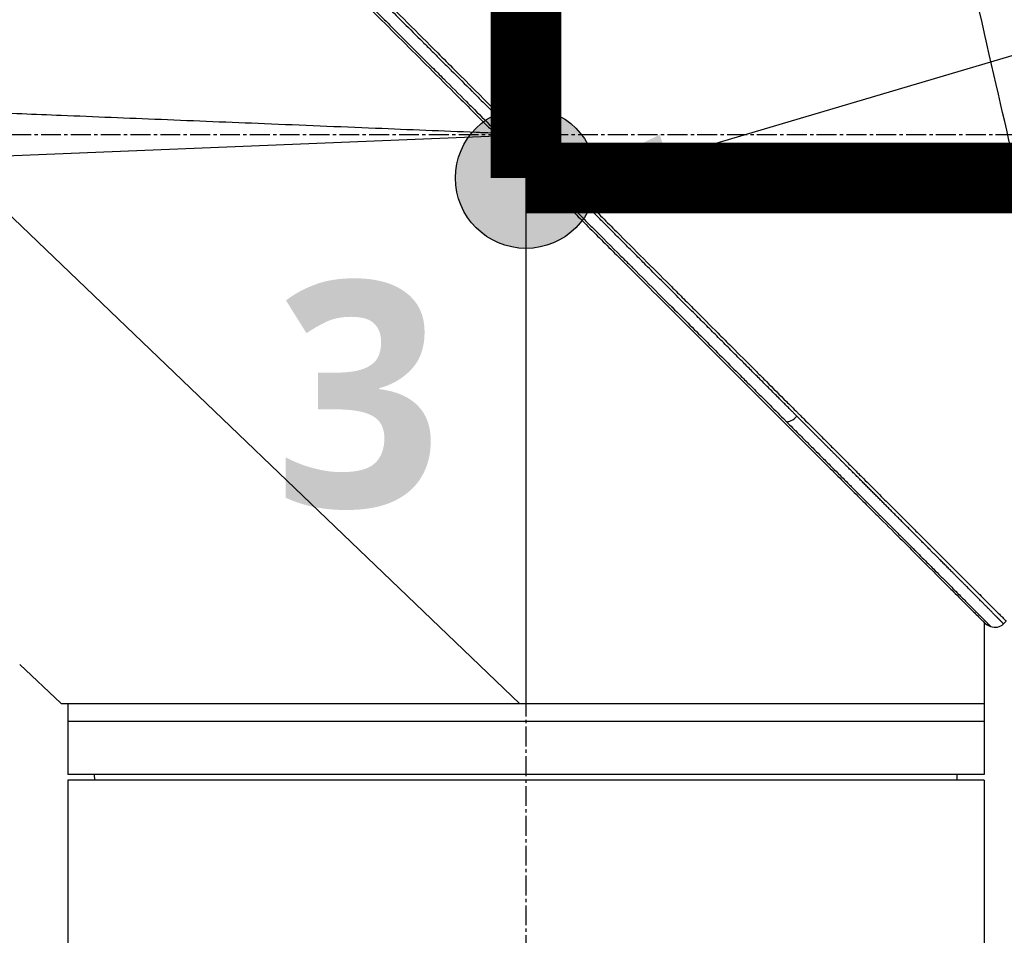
# Model space of a CAD drawing. Header units: millimetres. Extents: x 0 to 4378, y 0 to 2376.
# Tile 459 of 656: x 1569 to 1653, y 1690 to 1768. Entities that reach past the tile are written whole.
import ezdxf

# ---------------------------------------------------------------- set-up
doc = ezdxf.new("R2010")
doc.units = ezdxf.units.MM
doc.header["$LTSCALE"] = 0.2
doc.linetypes.add('CENTER2', pattern=[1.125, 0.75, -0.125, 0.125, -0.125])
for name, color, linetype in [('02_Center Line', 1, 'CENTER2'), ('07_Special Line2', 76, 'Continuous'), ('12_Before Rev.Num.', 5, 'Continuous')]:
    doc.layers.add(name, color=color, linetype=linetype)
doc.layers.add('14_Mark', color=7, linetype='Continuous', true_color=0xe03c31)
doc.styles.add('Rainbow-4.0 Style', font='malgunsl.ttf')
doc.styles.add('Rainbow-5.0 Style', font='malgunsl.ttf')
doc.dimstyles.new('Rainbow-4.0 Style', dxfattribs={"dimtxt": 3.5, "dimasz": 2.5, "dimexe": 1, "dimexo": 1, "dimgap": 1, "dimtad": 1, "dimdsep": 46, "dimtxsty": 'Rainbow-4.0 Style', "dimcen": 0, "dimclrd": 251, "dimclre": 251, "dimclrt": 7, "dimazin": 3, "dimtp": 0.1, "dimtm": 0.1, "dimtfac": 0.61, "dimtmove": 0, "dimatfit": 3, "dimfxl": 1, "dimlwd": -1, "dimlwe": -1, "dimarcsym": 1})
doc.dimstyles.new('Rainbow-5.0 Style', dxfattribs={"dimtxt": 4.5, "dimasz": 2.5, "dimexe": 1, "dimexo": 1, "dimgap": 1, "dimtad": 1, "dimdsep": 46, "dimtxsty": 'Rainbow-5.0 Style', "dimcen": 0, "dimclrd": 251, "dimclre": 251, "dimclrt": 7, "dimazin": 3, "dimtp": 0.1, "dimtm": 0.1, "dimtfac": 0.61, "dimtmove": 0, "dimatfit": 3, "dimfxl": 1, "dimlwd": -1, "dimlwe": -1, "dimarcsym": 1})

# ---------------------------------------------------------------- blocks, each defined once
blk = doc.blocks.new('*D123')
at = {"color": 251, "linetype": 'ByBlock', "transparency": 16777216}
for p, q in [((1667.341, 1758.415), (1778.892, 1758.415)), ((1773.892, 1248.515), (1773.892, 1745.915)), ((1585.456, 1236.015), (1778.892, 1236.015))]:
    blk.add_line(p, q, dxfattribs=at)
at = {"color": 251, "transparency": 16777216}
for points in [[(1771.809, 1745.915), (1775.976, 1745.915), (1773.892, 1758.415)], [(1771.809, 1248.515), (1775.976, 1248.515), (1773.892, 1236.015)]]:
    blk.add_solid(points, dxfattribs=at)
at = {"layer": 'Defpoints', "color": 0, "transparency": 16777216}
for p in [(1662.341, 1758.415), (1773.892, 1758.415), (1580.456, 1236.015)]:
    blk.add_point(p, dxfattribs=at)
at = {"color": 7, "transparency": 16777216, "insert": (1759.845, 1497.215), "char_height": 17.5, "attachment_point": 5, "rotation": 90, "style": 'Rainbow-4.0 Style'}
blk.add_mtext('522.4', dxfattribs=at)
blk = doc.blocks.new('*D124')
at = {"color": 251, "linetype": 'ByBlock', "transparency": 16777216}
for p, q in [((1483.192, 1869.115), (1834.854, 1869.115)), ((1829.854, 681.615), (1829.854, 1856.615)), ((1617.144, 669.115), (1834.854, 669.115))]:
    blk.add_line(p, q, dxfattribs=at)
at = {"color": 251, "transparency": 16777216}
for points in [[(1827.77, 1856.615), (1831.937, 1856.615), (1829.854, 1869.115)], [(1827.77, 681.615), (1831.937, 681.615), (1829.854, 669.115)]]:
    blk.add_solid(points, dxfattribs=at)
at = {"layer": 'Defpoints', "color": 0, "transparency": 16777216}
for p in [(1478.192, 1869.115), (1829.854, 1869.115), (1612.144, 669.115)]:
    blk.add_point(p, dxfattribs=at)
at = {"color": 7, "transparency": 16777216, "insert": (1815.753, 1269.115), "char_height": 17.5, "attachment_point": 5, "rotation": 90, "style": 'Rainbow-4.0 Style'}
blk.add_mtext('1200', dxfattribs=at)
blk = doc.blocks.new('*D125')
at = {"color": 251, "linetype": 'ByBlock', "transparency": 16777216}
for p, q in [((1556.641, 1869.115), (1778.892, 1869.115)), ((1773.892, 1770.915), (1773.892, 1856.615)), ((1667.341, 1758.415), (1778.892, 1758.415))]:
    blk.add_line(p, q, dxfattribs=at)
at = {"color": 251, "transparency": 16777216}
for points in [[(1771.809, 1856.615), (1775.976, 1856.615), (1773.892, 1869.115)], [(1771.809, 1770.915), (1775.976, 1770.915), (1773.892, 1758.415)]]:
    blk.add_solid(points, dxfattribs=at)
at = {"layer": 'Defpoints', "color": 0, "transparency": 16777216}
for p in [(1551.641, 1869.115), (1773.892, 1869.115), (1662.341, 1758.415)]:
    blk.add_point(p, dxfattribs=at)
at = {"color": 7, "transparency": 16777216, "insert": (1759.791, 1813.765), "char_height": 17.5, "attachment_point": 5, "rotation": 90, "style": 'Rainbow-4.0 Style'}
blk.add_mtext('110.7', dxfattribs=at)
blk = doc.blocks.new('A$C078f5041')
for p, q in [((-49.001, 1256.5), (-2.445, 1258.4)), ((-49.001, 1256.5), (-0.521, 1210)), ((0, 1256.245), (0, 1256.245)), ((0, 1255.955), (0, 1210)), ((39, 1216.956), (39, 1204)), ((39.2, 1216.756), (39.563, 1216.602)), ((40.66, 1216.816), (40.891, 1217.046)), ((-43.1, 1213.367), (-43.1, 1213.364)), ((-43.1, 1213.367), (-39.6, 1210.068)), ((39, 1210), (-39.527, 1210)), ((-39, 1210), (-39, 1204)), ((39, 1208.5), (-39, 1208.5)), ((39, 1204), (-39, 1204)), ((-36.713, 1203.5), (-36.721, 1204)), ((36.713, 1203.5), (36.721, 1204)), ((39, 1203.5), (-39, 1203.5)), ((-39, 1203.5), (-39, 844.081)), ((39, 1203.5), (39, 844.081))]:
    blk.add_line(p, q)
blk.add_arc((39.953, 1217.523), 1, 247.04782, 315.00031)
for centre, major_axis, ratio, start_param, end_param in [((-2.224, 1259.836), (-0.707, -0.708), 0.014095, 4.712384, 6.026259), ((22.767, 1234.808), (-0.708, -0.706), 0.435647, 0.291628, 1.571358), ((-39.606, 1210.062), (0.685, -0.645), 0.008693, 1.464682, 1.570872), ((-39.606, 1210.062), (-0.685, 0.645), 0.008695, 4.606273, 4.712465)]:
    blk.add_ellipse(centre, major_axis=major_axis, ratio=ratio, start_param=start_param, end_param=end_param)
for points, knots in [([(-41.555, 1299.49), (-41.555, 1299.49), (-41.496, 1299.431), (-41.262, 1299.197), (-41.087, 1299.022), (-40.705, 1298.64), (-40.529, 1298.463), (-40.062, 1297.996), (-39.755, 1297.689), (-39.215, 1297.15), (-39.007, 1296.942), (-38.536, 1296.471), (-38.27, 1296.205), (-37.247, 1295.182), (-36.408, 1294.343), (-34.273, 1292.208), (-32.919, 1290.854), (-31.089, 1289.024), (-30.697, 1288.632), (-29.443, 1287.378), (-28.558, 1286.493), (-27.182, 1285.117), (-26.706, 1284.641), (-25.726, 1283.661), (-25.222, 1283.157), (-24.183, 1282.118), (-23.649, 1281.584), (-22.55, 1280.486), (-21.986, 1279.921), (-21.127, 1279.062), (-20.836, 1278.771), (-20.25, 1278.185), (-19.955, 1277.89), (-19.293, 1277.228), (-18.925, 1276.86), (-18.18, 1276.115), (-17.801, 1275.737), (-16.654, 1274.59), (-15.88, 1273.815), (-14.696, 1272.631), (-14.29, 1272.226), (-13.469, 1271.405), (-13.054, 1270.989), (-10.944, 1268.88), (-9.233, 1267.168), (-7.034, 1264.97), (-6.555, 1264.49), (-3.631, 1261.566), (-1.784, 1259.72), (-0.374, 1258.309), (-0.156, 1258.092), (0.174, 1257.762), (0.284, 1257.652), (0.558, 1257.378), (0.718, 1257.218), (0.953, 1256.982), (1.029, 1256.907), (1.258, 1256.677), (1.393, 1256.543), (1.643, 1256.293), (1.746, 1256.19), (1.947, 1255.989), (2.039, 1255.897), (2.346, 1255.59), (2.563, 1255.373), (3.62, 1254.316), (4.456, 1253.48), (5.698, 1252.238), (6.104, 1251.832), (6.908, 1251.028), (7.306, 1250.63), (8.479, 1249.457), (9.254, 1248.682), (10.768, 1247.168), (11.509, 1246.427), (12.601, 1245.335), (12.955, 1244.982), (13.655, 1244.282), (14.001, 1243.935), (15.024, 1242.912), (15.697, 1242.239), (16.686, 1241.25), (17.004, 1240.932), (17.944, 1239.992), (18.563, 1239.374), (19.471, 1238.466), (19.764, 1238.172), (20.195, 1237.742), (20.334, 1237.602), (21.048, 1236.888), (21.618, 1236.319), (22.317, 1235.619), (22.453, 1235.484), (22.763, 1235.173), (22.937, 1234.999), (23.18, 1234.756), (23.25, 1234.686), (23.42, 1234.517), (23.522, 1234.414), (24.127, 1233.81), (24.624, 1233.312), (25.351, 1232.586), (25.595, 1232.341), (25.964, 1231.972), (26.091, 1231.845), (26.351, 1231.586), (26.483, 1231.453), (26.842, 1231.094), (27.067, 1230.87), (27.433, 1230.504), (27.575, 1230.362), (27.833, 1230.104), (27.95, 1229.986), (28.145, 1229.791), (28.223, 1229.713), (28.447, 1229.489), (28.592, 1229.344), (28.948, 1228.989), (29.157, 1228.779), (29.568, 1228.369), (29.77, 1228.167), (30.162, 1227.775), (30.352, 1227.585), (30.707, 1227.23), (30.872, 1227.065), (31.124, 1226.812), (31.213, 1226.724), (31.473, 1226.464), (31.644, 1226.292), (31.894, 1226.043), (31.972, 1225.964), (32.176, 1225.761), (32.3, 1225.636), (32.578, 1225.359), (32.73, 1225.207), (33.028, 1224.909), (33.173, 1224.763), (33.456, 1224.48), (33.594, 1224.343), (33.997, 1223.94), (34.257, 1223.679), (34.992, 1222.944), (35.453, 1222.484), (36.658, 1221.278), (37.358, 1220.579), (38.206, 1219.731), (38.425, 1219.512), (38.813, 1219.124), (38.985, 1218.952), (39.287, 1218.65), (39.42, 1218.516), (39.655, 1218.282), (39.759, 1218.178), (40.026, 1217.911), (40.176, 1217.761), (40.402, 1217.535), (40.487, 1217.449), (40.671, 1217.266), (40.754, 1217.183), (40.837, 1217.1), (40.857, 1217.08), (40.885, 1217.052), (40.891, 1217.046), (40.891, 1217.046)], [-12.12683, -12.12683, -12.12683, -12.12683, -11.929155, -11.929155, -11.731142, -11.731142, -11.599108, -11.599108, -11.423504, -11.423504, -11.323203, -11.323203, -11.208746, -11.208746, -10.903559, -10.903559, -10.49681, -10.49681, -10.388234, -10.388234, -10.154863, -10.154863, -10.033963, -10.033963, -9.908546, -9.908546, -9.778492, -9.778492, -9.643694, -9.643694, -9.574994, -9.574994, -9.505925, -9.505925, -9.420491, -9.420491, -9.33343, -9.33343, -9.156755, -9.156755, -9.064945, -9.064945, -8.971626, -8.971626, -8.591834, -8.591834, -8.486072, -8.486072, -7.947871, -7.947871, -7.849464, -7.849464, -7.799156, -7.799156, -7.725216, -7.725216, -7.691028, -7.691028, -7.623996, -7.623996, -7.576077, -7.576077, -7.534454, -7.534454, -7.437649, -7.437649, -7.069154, -7.069154, -6.889697, -6.889697, -6.7135, -6.7135, -6.369354, -6.369354, -6.037716, -6.037716, -5.878371, -5.878371, -5.721439, -5.721439, -5.41411, -5.41411, -5.267307, -5.267307, -4.979651, -4.979651, -4.841656, -4.841656, -4.776165, -4.776165, -4.506382, -4.506382, -4.441344, -4.441344, -4.357044, -4.357044, -4.323655, -4.323655, -4.275506, -4.275506, -4.046926, -4.046926, -3.93135, -3.93135, -3.870595, -3.870595, -3.806578, -3.806578, -3.697345, -3.697345, -3.62817, -3.62817, -3.570669, -3.570669, -3.532087, -3.532087, -3.459788, -3.459788, -3.354278, -3.354278, -3.250772, -3.250772, -3.151679, -3.151679, -3.064305, -3.064305, -3.017007, -3.017007, -2.923431, -2.923431, -2.879873, -2.879873, -2.809551, -2.809551, -2.722407, -2.722407, -2.637561, -2.637561, -2.555786, -2.555786, -2.396229, -2.396229, -2.097254, -2.097254, -1.573532, -1.573532, -1.377037, -1.377037, -1.205237, -1.205237, -1.055164, -1.055164, -0.923686, -0.923686, -0.693568, -0.693568, -0.520921, -0.520921, -0.262062, -0.262062, -0.132423, -0.132423, 0, 0, 0, 0]), ([(-41.761, 1299.281), (-41.763, 1299.283), (-41.76, 1299.28), (-41.748, 1299.268), (-41.739, 1299.259), (-41.714, 1299.234), (-41.698, 1299.219), (-41.659, 1299.18), (-41.636, 1299.157), (-41.582, 1299.103), (-41.551, 1299.072), (-41.502, 1299.023), (-41.487, 1299.009), (-41.461, 1298.983), (-41.45, 1298.972), (-41.401, 1298.923), (-41.359, 1298.881), (-41.308, 1298.831), (-41.304, 1298.828), (-41.255, 1298.778), (-41.204, 1298.728), (-41.145, 1298.669), (-41.14, 1298.664), (-41.128, 1298.652), (-41.12, 1298.644), (-41.079, 1298.604), (-41.045, 1298.569), (-41.005, 1298.529), (-41.001, 1298.526), (-40.934, 1298.459), (-40.867, 1298.392), (-40.788, 1298.314), (-40.782, 1298.308), (-40.726, 1298.252), (-40.673, 1298.2), (-40.588, 1298.115), (-40.558, 1298.085), (-40.489, 1298.016), (-40.449, 1297.977), (-40.311, 1297.84), (-40.208, 1297.737), (-40.064, 1297.594), (-40.03, 1297.559), (-39.915, 1297.446), (-39.833, 1297.363), (-39.715, 1297.246), (-39.682, 1297.214), (-39.526, 1297.058), (-39.396, 1296.929), (-39.257, 1296.79), (-39.255, 1296.788), (-39.117, 1296.651), (-38.976, 1296.51), (-38.8, 1296.335), (-38.773, 1296.308), (-38.633, 1296.169), (-38.518, 1296.055), (-38.362, 1295.899), (-38.324, 1295.861), (-38.191, 1295.729), (-38.094, 1295.632), (-37.945, 1295.484), (-37.894, 1295.434), (-37.826, 1295.366), (-37.81, 1295.35), (-37.779, 1295.318), (-37.763, 1295.303), (-37.734, 1295.274), (-37.721, 1295.261), (-37.701, 1295.241), (-37.695, 1295.235), (-37.608, 1295.148), (-37.526, 1295.067), (-37.367, 1294.908), (-37.288, 1294.83), (-37.047, 1294.589), (-36.882, 1294.425), (-36.551, 1294.095), (-36.384, 1293.929), (-36.047, 1293.594), (-35.878, 1293.425), (-35.67, 1293.218), (-35.632, 1293.18), (-35.485, 1293.033), (-35.376, 1292.925), (-35.202, 1292.751), (-35.136, 1292.685), (-34.893, 1292.443), (-34.717, 1292.268), (-34.447, 1291.998), (-34.351, 1291.903), (-34.079, 1291.632), (-33.903, 1291.457), (-33.553, 1291.108), (-33.379, 1290.934), (-33.073, 1290.629), (-32.941, 1290.498), (-32.804, 1290.361), (-32.798, 1290.354), (-32.62, 1290.177), (-32.452, 1290.01), (-32.113, 1289.671), (-31.942, 1289.501), (-31.726, 1289.286), (-31.679, 1289.239), (-31.464, 1289.024), (-31.3, 1288.861), (-30.978, 1288.539), (-30.819, 1288.381), (-30.509, 1288.072), (-30.358, 1287.921), (-30.063, 1287.627), (-29.919, 1287.484), (-29.76, 1287.325), (-29.739, 1287.304), (-29.596, 1287.161), (-29.477, 1287.043), (-29.231, 1286.798), (-29.105, 1286.672), (-28.864, 1286.432), (-28.749, 1286.317), (-28.601, 1286.169), (-28.562, 1286.13), (-28.419, 1285.987), (-28.32, 1285.889), (-28.214, 1285.783), (-28.199, 1285.768), (-28.152, 1285.721), (-28.12, 1285.69), (-28.071, 1285.641), (-28.053, 1285.623), (-28.012, 1285.582), (-27.989, 1285.559), (-27.955, 1285.525), (-27.944, 1285.514), (-27.931, 1285.501), (-27.929, 1285.499), (-27.927, 1285.497), (-27.926, 1285.496), (-27.92, 1285.49), (-27.914, 1285.483), (-27.655, 1285.226), (-27.409, 1284.98), (-27.037, 1284.609), (-26.912, 1284.484), (-26.352, 1283.926), (-25.916, 1283.49), (-25.445, 1283.021), (-25.413, 1282.988), (-24.954, 1282.531), (-24.526, 1282.104), (-24.051, 1281.629), (-24.003, 1281.582), (-23.742, 1281.321), (-23.527, 1281.106), (-22.847, 1280.428), (-22.381, 1279.963), (-21.878, 1279.461), (-21.841, 1279.424), (-21.507, 1279.091), (-21.21, 1278.794), (-20.704, 1278.289), (-20.494, 1278.079), (-20.087, 1277.674), (-19.891, 1277.477), (-19.235, 1276.823), (-18.777, 1276.366), (-18.233, 1275.822), (-18.146, 1275.735), (-17.917, 1275.507), (-17.776, 1275.366), (-17.229, 1274.82), (-16.824, 1274.416), (-16.269, 1273.862), (-16.118, 1273.711), (-15.557, 1273.151), (-15.148, 1272.743), (-14.588, 1272.184), (-14.436, 1272.032), (-14.213, 1271.81), (-14.143, 1271.739), (-13.555, 1271.152), (-13.039, 1270.637), (-12.454, 1270.053), (-12.382, 1269.981), (-12.26, 1269.86), (-12.211, 1269.81), (-11.732, 1269.332), (-11.304, 1268.905), (-10.727, 1268.328), (-10.574, 1268.176), (-9.873, 1267.476), (-9.327, 1266.93), (-8.753, 1266.357), (-8.722, 1266.326), (-8.56, 1266.165), (-8.43, 1266.035), (-8.011, 1265.616), (-7.723, 1265.329), (-7.134, 1264.741), (-6.833, 1264.44), (-6.474, 1264.081), (-6.415, 1264.022), (-5.763, 1263.371), (-5.176, 1262.784), (-4.531, 1262.14), (-4.468, 1262.077), (-4.26, 1261.87), (-4.115, 1261.725), (-3.519, 1261.13), (-3.071, 1260.682), (-2.588, 1260.2), (-2.55, 1260.162), (-2.419, 1260.032), (-2.326, 1259.939), (-2.234, 1259.846)], [0.0000208, 0.0000208, 0.0000208, 0.0000208, 0.0158804, 0.0158804, 0.0314941, 0.0314941, 0.0466963, 0.0466963, 0.0616667, 0.0616667, 0.0762857, 0.0762857, 0.0820479, 0.0820479, 0.0859853, 0.0859853, 0.0994403, 0.0994403, 0.1005462, 0.1005462, 0.1136242, 0.1136242, 0.1147453, 0.1147453, 0.1165521, 0.1165521, 0.1241981, 0.1241981, 0.125, 0.125, 0.1381084, 0.1381084, 0.1391728, 0.1391728, 0.1482001, 0.1482001, 0.1529972, 0.1529972, 0.1589987, 0.1589987, 0.1732494, 0.1732494, 0.1776036, 0.1776036, 0.1875, 0.1875, 0.1911709, 0.1911709, 0.2049605, 0.2049605, 0.2051836, 0.2051836, 0.21875, 0.21875, 0.2212271, 0.2212271, 0.2312401, 0.2312401, 0.234375, 0.234375, 0.2421875, 0.2421875, 0.2460938, 0.2460938, 0.2474252, 0.2474252, 0.2487118, 0.2487118, 0.2496161, 0.2496161, 0.25, 0.25, 0.2548856, 0.2548856, 0.2595383, 0.2595383, 0.2692434, 0.2692434, 0.2790515, 0.2790515, 0.2890122, 0.2890122, 0.2912742, 0.2912742, 0.2976908, 0.2976908, 0.3016122, 0.3016122, 0.3121303, 0.3121303, 0.3179228, 0.3179228, 0.3287012, 0.3287012, 0.3396932, 0.3396932, 0.3481944, 0.3481944, 0.3486379, 0.3486379, 0.3598073, 0.3598073, 0.3716181, 0.3716181, 0.375, 0.375, 0.3869913, 0.3869913, 0.3992411, 0.3992411, 0.4116457, 0.4116457, 0.424265, 0.424265, 0.4261619, 0.4261619, 0.4375, 0.4375, 0.4505935, 0.4505935, 0.463876, 0.463876, 0.46875, 0.46875, 0.4822259, 0.4822259, 0.484375, 0.484375, 0.4893023, 0.4893023, 0.4921875, 0.4921875, 0.4960938, 0.4960938, 0.4980469, 0.4980469, 0.4985352, 0.4985352, 0.4992676, 0.4992676, 0.5, 0.5, 0.5143265, 0.5143265, 0.5215625, 0.5215625, 0.5466413, 0.5466413, 0.5485034, 0.5485034, 0.5728868, 0.5728868, 0.5755775, 0.5755775, 0.5877727, 0.5877727, 0.6141516, 0.6141516, 0.6162648, 0.6162648, 0.6330476, 0.6330476, 0.6449132, 0.6449132, 0.656049, 0.656049, 0.6819939, 0.6819939, 0.6869268, 0.6869268, 0.6949503, 0.6949503, 0.717991, 0.717991, 0.7265974, 0.7265974, 0.75, 0.75, 0.7587448, 0.7587448, 0.7627993, 0.7627993, 0.7925908, 0.7925908, 0.7967746, 0.7967746, 0.7996666, 0.7996666, 0.8246287, 0.8246287, 0.833564, 0.833564, 0.8658948, 0.8658948, 0.8677436, 0.8677436, 0.8755356, 0.8755356, 0.8928106, 0.8928106, 0.9110136, 0.9110136, 0.9146293, 0.9146293, 0.9506659, 0.9506659, 0.9545641, 0.9545641, 0.9635596, 0.9635596, 0.9917153, 0.9917153, 0.9941009, 0.9941009, 1, 1, 1, 1]), ([(-41.958, 1298.145), (-41.958, 1298.145), (-41.931, 1298.118), (-41.876, 1298.063), (-41.828, 1298.015), (-41.758, 1297.946), (-41.668, 1297.856), (-41.659, 1297.847), (-41.65, 1297.838), (-41.641, 1297.829), (-41.556, 1297.744), (-41.453, 1297.642), (-41.335, 1297.524), (-41.327, 1297.516), (-41.319, 1297.508), (-41.311, 1297.5), (-41.281, 1297.47), (-41.251, 1297.44), (-41.219, 1297.408), (-41.099, 1297.289), (-40.965, 1297.156), (-40.818, 1297.009), (-40.758, 1296.949), (-40.695, 1296.886), (-40.63, 1296.821), (-40.496, 1296.687), (-40.352, 1296.544), (-40.199, 1296.391), (-40.098, 1296.291), (-39.994, 1296.187), (-39.886, 1296.079), (-39.75, 1295.944), (-39.608, 1295.802), (-39.461, 1295.656), (-39.312, 1295.507), (-39.158, 1295.353), (-38.997, 1295.193), (-38.873, 1295.069), (-38.745, 1294.941), (-38.614, 1294.811), (-38.409, 1294.607), (-38.197, 1294.395), (-37.978, 1294.176), (-37.876, 1294.074), (-37.772, 1293.971), (-37.667, 1293.866), (-37.116, 1293.317), (-36.525, 1292.726), (-35.898, 1292.101), (-35.77, 1291.974), (-35.641, 1291.844), (-35.51, 1291.714), (-35.207, 1291.412), (-34.898, 1291.103), (-34.581, 1290.787), (-34.12, 1290.327), (-33.645, 1289.853), (-33.157, 1289.366), (-33.124, 1289.333), (-33.091, 1289.299), (-33.057, 1289.266), (-32.116, 1288.327), (-31.13, 1287.342), (-30.107, 1286.32), (-29.58, 1285.794), (-29.043, 1285.259), (-28.498, 1284.715), (-28.166, 1284.382), (-27.83, 1284.047), (-27.491, 1283.709), (-27.398, 1283.616), (-27.305, 1283.523), (-27.211, 1283.429), (-26.314, 1282.533), (-25.397, 1281.618), (-24.464, 1280.686), (-24.236, 1280.458), (-24.007, 1280.23), (-23.777, 1280), (-22.968, 1279.192), (-22.148, 1278.373), (-21.319, 1277.545), (-20.947, 1277.173), (-20.574, 1276.801), (-20.199, 1276.426), (-19.498, 1275.726), (-18.792, 1275.021), (-18.08, 1274.31), (-17.56, 1273.79), (-17.036, 1273.267), (-16.511, 1272.742), (-15.933, 1272.165), (-15.353, 1271.586), (-14.771, 1271.004), (-14.726, 1270.959), (-14.68, 1270.914), (-14.635, 1270.868), (-14.007, 1270.24), (-13.376, 1269.61), (-12.742, 1268.977), (-12.299, 1268.534), (-11.854, 1268.09), (-11.409, 1267.645), (-10.581, 1266.819), (-9.751, 1265.989), (-8.918, 1265.157), (-8.615, 1264.855), (-8.312, 1264.552), (-8.009, 1264.248), (-7.67, 1263.91), (-7.331, 1263.572), (-6.992, 1263.233), (-6.349, 1262.59), (-5.705, 1261.947), (-5.06, 1261.303), (-4.902, 1261.145), (-4.744, 1260.987), (-4.586, 1260.829), (-4.027, 1260.271), (-3.469, 1259.713), (-2.91, 1259.154)], [0.0000039, 0.0000039, 0.0000039, 0.0000039, 0.0340734, 0.0340734, 0.0340734, 0.0641526, 0.0641526, 0.0641526, 0.0671031, 0.0671031, 0.0671031, 0.0944283, 0.0944283, 0.0944283, 0.0962427, 0.0962427, 0.0962427, 0.1029277, 0.1029277, 0.1029277, 0.1283424, 0.1283424, 0.1283424, 0.1387919, 0.1387919, 0.1387919, 0.1604613, 0.1604613, 0.1604613, 0.1747111, 0.1747111, 0.1747111, 0.1925966, 0.1925966, 0.1925966, 0.2106779, 0.2106779, 0.2106779, 0.224751, 0.224751, 0.224751, 0.2467042, 0.2467042, 0.2467042, 0.2569246, 0.2569246, 0.2569246, 0.3103939, 0.3103939, 0.3103939, 0.3213335, 0.3213335, 0.3213335, 0.3465771, 0.3465771, 0.3465771, 0.383319, 0.383319, 0.383319, 0.385823, 0.385823, 0.385823, 0.4564224, 0.4564224, 0.4564224, 0.4927866, 0.4927866, 0.4927866, 0.5149844, 0.5149844, 0.5149844, 0.5210907, 0.5210907, 0.5210907, 0.5796468, 0.5796468, 0.5796468, 0.5939582, 0.5939582, 0.5939582, 0.6443491, 0.6443491, 0.6443491, 0.6669229, 0.6669229, 0.6669229, 0.7090924, 0.7090924, 0.7090924, 0.7399622, 0.7399622, 0.7399622, 0.7738644, 0.7738644, 0.7738644, 0.7765034, 0.7765034, 0.7765034, 0.8130598, 0.8130598, 0.8130598, 0.8386624, 0.8386624, 0.8386624, 0.886194, 0.886194, 0.886194, 0.9034842, 0.9034842, 0.9034842, 0.9227702, 0.9227702, 0.9227702, 0.9593497, 0.9593497, 0.9593497, 0.9683233, 0.9683233, 0.9683233, 1, 1, 1, 1]), ([(-41.746, 1297.7), (-41.746, 1297.7), (-41.746, 1297.7), (-41.592, 1297.547), (-41.501, 1297.455), (-41.299, 1297.253), (-41.205, 1297.159), (-40.956, 1296.91), (-40.792, 1296.746), (-40.5, 1296.455), (-40.387, 1296.342), (-39.95, 1295.904), (-39.585, 1295.539), (-38.946, 1294.9), (-38.7, 1294.655), (-38.147, 1294.101), (-37.836, 1293.79), (-36.639, 1292.593), (-35.664, 1291.618), (-34.008, 1289.962), (-33.38, 1289.335), (-31.127, 1287.081), (-29.393, 1285.348), (-26.594, 1282.549), (-25.588, 1281.543), (-23.456, 1279.411), (-22.327, 1278.281), (-18.485, 1274.439), (-15.687, 1271.641), (-11.324, 1267.279), (-9.775, 1265.73), (-7.41, 1263.365), (-6.602, 1262.557), (-5.403, 1261.358), (-5.015, 1260.97), (-4.173, 1260.128), (-3.717, 1259.672), (-3.147, 1259.102), (-3.021, 1258.976), (-2.675, 1258.629), (-2.445, 1258.4), (-2.122, 1258.077), (-2.03, 1257.984), (-1.652, 1257.607), (-1.367, 1257.322), (-0.935, 1256.89), (-0.787, 1256.742), (-0.523, 1256.478), (-0.405, 1256.36), (-0.204, 1256.159), (-0.12, 1256.075), (0.226, 1255.729), (0.397, 1255.558), (0.754, 1255.201), (0.877, 1255.078), (1.658, 1254.297), (2.311, 1253.644), (3.85, 1252.105), (4.733, 1251.222), (6.478, 1249.477), (7.34, 1248.615), (9.969, 1245.986), (11.727, 1244.228), (14.611, 1241.344), (15.755, 1240.201), (17.479, 1238.476), (18.07, 1237.885), (19.803, 1236.152), (20.93, 1235.025), (23.061, 1232.894), (24.067, 1231.889), (25.501, 1230.455), (25.95, 1230.006), (26.82, 1229.136), (27.241, 1228.714), (28.057, 1227.899), (28.451, 1227.504), (29.204, 1226.751), (29.564, 1226.392), (30.583, 1225.372), (31.228, 1224.728), (32.388, 1223.567), (32.909, 1223.046), (34.279, 1221.676), (35.08, 1220.875), (36.057, 1219.899), (36.311, 1219.645), (36.971, 1218.984), (37.347, 1218.609), (37.922, 1218.034), (38.141, 1217.815), (38.473, 1217.483), (38.599, 1217.357), (38.788, 1217.167), (38.86, 1217.096), (39.014, 1216.942), (39.083, 1216.872), (39.153, 1216.802), (39.171, 1216.785), (39.194, 1216.761), (39.2, 1216.756), (39.2, 1216.756)], [-14.699306, -14.699306, -14.699306, -14.699306, -14.33325, -14.33325, -14.089979, -14.089979, -13.928299, -13.928299, -13.712729, -13.712729, -13.589605, -13.589605, -13.262197, -13.262197, -13.075429, -13.075429, -12.861827, -12.861827, -12.291792, -12.291792, -11.96616, -11.96616, -11.163225, -11.163225, -10.729839, -10.729839, -10.262517, -10.262517, -9.163022, -9.163022, -8.56511, -8.56511, -8.254871, -8.254871, -8.105436, -8.105436, -7.929352, -7.929352, -7.884858, -7.884858, -7.79753, -7.79753, -7.762378, -7.762378, -7.654303, -7.654303, -7.59841, -7.59841, -7.553856, -7.553856, -7.52203, -7.52203, -7.422773, -7.422773, -7.370918, -7.370918, -7.092364, -7.092364, -6.716448, -6.716448, -6.347847, -6.347847, -5.587534, -5.587534, -5.080694, -5.080694, -4.813479, -4.813479, -4.291642, -4.291642, -3.807045, -3.807045, -3.582338, -3.582338, -3.365816, -3.365816, -3.157227, -3.157227, -2.960971, -2.960971, -2.591047, -2.591047, -2.267317, -2.267317, -1.700789, -1.700789, -1.488425, -1.488425, -1.115544, -1.115544, -0.835884, -0.835884, -0.626318, -0.626318, -0.46935, -0.46935, -0.234668, -0.234668, -0.117319, -0.117319, -0.000001, -0.000001, -0.000001, -0.000001]), ([(44.996, 1241.129), (44.873, 1241.673), (44.755, 1242.201), (44.491, 1243.363), (44.348, 1243.969), (43.865, 1246.048), (43.573, 1247.389), (43.214, 1248.913), (43.112, 1249.334), (42.9, 1250.248), (42.795, 1250.723), (42.639, 1251.419), (42.583, 1251.666), (42.435, 1252.31), (42.33, 1252.761), (42.207, 1253.303), (42.193, 1253.362), (42.136, 1253.612), (42.093, 1253.804), (41.84, 1254.909), (41.628, 1255.834), (40.596, 1260.331), (39.563, 1264.809), (38.372, 1270.057), (38.343, 1270.181), (38.255, 1270.574), (38.196, 1270.832), (37.911, 1272.082), (37.675, 1273.092), (37.213, 1275.1), (36.987, 1276.086), (36.56, 1277.951), (36.357, 1278.83), (35.728, 1281.57), (35.321, 1283.359), (34.842, 1285.449), (34.747, 1285.863), (34.607, 1286.471), (34.562, 1286.672), (34.471, 1287.068), (34.425, 1287.266), (34.338, 1287.647), (34.296, 1287.83), (34.214, 1288.189), (34.174, 1288.364), (33.98, 1289.207), (33.833, 1289.853), (33.568, 1291.008), (33.45, 1291.525), (33.238, 1292.448), (33.143, 1292.862), (32.736, 1294.639), (32.473, 1295.781), (32.176, 1297.092), (32.094, 1297.46), (31.958, 1298.051), (31.903, 1298.278), (31.87, 1298.418)], [0.000202, 0.000202, 0.000202, 0.000202, 0.229071, 0.229071, 0.451055, 0.451055, 0.976928, 0.976928, 1.158323, 1.158323, 1.370376, 1.370376, 1.478744, 1.478744, 1.660636, 1.660636, 1.682878, 1.682878, 1.754881, 1.754881, 2.095999, 2.095999, 3.391402, 3.391402, 3.425371, 3.425371, 3.489795, 3.489795, 3.728653, 3.728653, 3.965316, 3.965316, 4.183283, 4.183283, 4.657702, 4.657702, 4.777295, 4.777295, 4.836881, 4.836881, 4.896376, 4.896376, 4.952913, 4.952913, 5.007544, 5.007544, 5.220073, 5.220073, 5.406505, 5.406505, 5.569953, 5.569953, 6.143852, 6.143852, 6.434427, 6.434427, 6.72683, 6.72683, 6.72683, 6.72683]), ([(48.524, 1250.962), (48.348, 1251.532), (48.164, 1252.129), (47.783, 1253.36), (47.586, 1253.996), (46.979, 1255.961), (46.551, 1257.345), (45.814, 1259.734), (45.511, 1260.713), (44.186, 1265.006), (43.121, 1268.459), (41.768, 1272.665), (41.505, 1273.482), (40.97, 1275.151), (40.699, 1275.999), (40.301, 1277.245), (40.17, 1277.655), (39.782, 1278.871), (39.529, 1279.667), (39.032, 1281.231), (38.788, 1281.997), (38.319, 1283.478), (38.094, 1284.19), (37.767, 1285.226), (37.661, 1285.561), (37.507, 1286.051), (37.456, 1286.211), (37.355, 1286.533), (37.305, 1286.691), (37.063, 1287.462), (36.88, 1288.045), (36.552, 1289.097), (36.406, 1289.564), (36.026, 1290.787), (35.808, 1291.496), (35.469, 1292.605), (35.338, 1293.037), (35.135, 1293.716), (35.057, 1293.981), (34.883, 1294.577), (34.798, 1294.876), (34.699, 1295.233), (34.671, 1295.336), (34.624, 1295.512), (34.605, 1295.584), (34.591, 1295.64)], [0.00002, 0.00002, 0.00002, 0.00002, 0.243777, 0.243777, 0.48798, 0.48798, 0.976777, 0.976777, 1.303038, 1.303038, 2.382704, 2.382704, 2.644531, 2.644531, 2.920325, 2.920325, 3.055737, 3.055737, 3.32651, 3.32651, 3.599271, 3.599271, 3.868476, 3.868476, 4.001861, 4.001861, 4.068427, 4.068427, 4.135561, 4.135561, 4.396184, 4.396184, 4.623382, 4.623382, 5.021949, 5.021949, 5.320939, 5.320939, 5.545577, 5.545577, 5.882871, 5.882871, 6.051321, 6.051321, 6.219809, 6.219809, 6.219809, 6.219809]), ([(-2.653, 1258.608), (-3.051, 1258.625), (-3.448, 1258.641), (-3.981, 1258.662), (-4.115, 1258.668), (-7.102, 1258.79), (-9.953, 1258.906), (-15.954, 1259.151), (-19.103, 1259.28), (-25.191, 1259.528), (-28.13, 1259.648), (-33.899, 1259.884), (-36.729, 1259.999), (-41.801, 1260.206), (-44.043, 1260.298), (-47.19, 1260.426), (-48.095, 1260.463), (-49, 1260.5)], [0.0541532, 0.0541532, 0.0541532, 0.0541532, 0.0784835, 0.0784835, 0.0867456, 0.0867456, 0.2613208, 0.2613208, 0.4541563, 0.4541563, 0.6340543, 0.6340543, 0.8073484, 0.8073484, 0.944586, 0.944586, 1, 1, 1, 1]), ([(-2.91, 1259.154), (-2.896, 1259.141), (-2.883, 1259.128), (-2.727, 1258.971), (-2.584, 1258.828), (-2.441, 1258.686)], [0, 0, 0, 0, 0.084771, 0.084771, 1, 1, 1, 1]), ([(-1.76, 1259.373), (-1.79, 1259.344), (-1.82, 1259.314), (-1.85, 1259.284), (-1.857, 1259.277), (-1.863, 1259.27), (-1.87, 1259.263), (-1.904, 1259.229), (-1.938, 1259.195), (-1.972, 1259.161), (-1.975, 1259.157), (-1.979, 1259.154), (-1.982, 1259.151), (-2.019, 1259.114), (-2.055, 1259.077), (-2.09, 1259.042), (-2.114, 1259.018), (-2.137, 1258.995), (-2.159, 1258.973), (-2.17, 1258.962), (-2.181, 1258.951), (-2.191, 1258.94), (-2.212, 1258.919), (-2.232, 1258.899), (-2.251, 1258.879), (-2.261, 1258.87), (-2.27, 1258.86), (-2.279, 1258.851), (-2.305, 1258.824), (-2.329, 1258.8), (-2.35, 1258.779), (-2.37, 1258.759), (-2.386, 1258.742), (-2.401, 1258.727), (-2.402, 1258.726), (-2.403, 1258.724), (-2.405, 1258.723), (-2.417, 1258.71), (-2.427, 1258.7), (-2.436, 1258.691), (-2.437, 1258.689), (-2.439, 1258.687), (-2.441, 1258.686)], [0, 0, 0, 0, 0.101929, 0.101929, 0.101929, 0.125, 0.125, 0.125, 0.239175, 0.239175, 0.239175, 0.25, 0.25, 0.25, 0.375, 0.375, 0.375, 0.458161, 0.458161, 0.458161, 0.500022, 0.500022, 0.500022, 0.58321, 0.58321, 0.58321, 0.625, 0.625, 0.625, 0.75, 0.75, 0.75, 0.864184, 0.864184, 0.864184, 0.875, 0.875, 0.875, 0.976928, 0.976928, 0.976928, 1, 1, 1, 1]), ([(-1.365, 1258.978), (-1.394, 1258.949), (-1.424, 1258.919), (-1.455, 1258.889), (-1.461, 1258.882), (-1.468, 1258.875), (-1.475, 1258.868), (-1.509, 1258.834), (-1.543, 1258.8), (-1.577, 1258.766), (-1.58, 1258.763), (-1.584, 1258.76), (-1.587, 1258.756), (-1.624, 1258.719), (-1.66, 1258.683), (-1.696, 1258.647), (-1.719, 1258.624), (-1.742, 1258.601), (-1.764, 1258.579), (-1.775, 1258.568), (-1.786, 1258.557), (-1.797, 1258.546), (-1.818, 1258.525), (-1.838, 1258.505), (-1.857, 1258.486), (-1.867, 1258.476), (-1.876, 1258.467), (-1.885, 1258.458), (-1.912, 1258.431), (-1.936, 1258.407), (-1.957, 1258.385), (-1.976, 1258.366), (-1.993, 1258.349), (-2.008, 1258.335), (-2.009, 1258.333), (-2.01, 1258.332), (-2.012, 1258.33), (-2.024, 1258.318), (-2.035, 1258.307), (-2.043, 1258.299), (-2.045, 1258.297), (-2.047, 1258.295), (-2.048, 1258.294)], [0, 0, 0, 0, 0.101892, 0.101892, 0.101892, 0.125, 0.125, 0.125, 0.239138, 0.239138, 0.239138, 0.25, 0.25, 0.25, 0.375, 0.375, 0.375, 0.458132, 0.458132, 0.458132, 0.500021, 0.500021, 0.500021, 0.583181, 0.583181, 0.583181, 0.625, 0.625, 0.625, 0.75, 0.75, 0.75, 0.864147, 0.864147, 0.864147, 0.875, 0.875, 0.875, 0.976898, 0.976898, 0.976898, 1, 1, 1, 1]), ([(-2.048, 1258.294), (-1.759, 1258.004), (-1.47, 1257.715), (-0.891, 1257.136), (-0.601, 1256.846), (-0.312, 1256.557)], [0, 0, 0, 0, 0.500049, 0.500049, 1, 1, 1, 1]), ([(0.372, 1257.241), (0.129, 1257.484), (-0.114, 1257.728), (-0.358, 1257.971), (-0.404, 1258.017), (-0.45, 1258.063), (-0.496, 1258.11), (-0.723, 1258.336), (-0.949, 1258.562), (-1.175, 1258.789), (-1.239, 1258.852), (-1.302, 1258.915), (-1.365, 1258.978)], [0, 0, 0, 0, 0.420187, 0.420187, 0.420187, 0.499983, 0.499983, 0.499983, 0.890801, 0.890801, 0.890801, 1, 1, 1, 1]), ([(0.372, 1257.241), (0.344, 1257.213), (0.315, 1257.184), (0.278, 1257.147), (0.27, 1257.139), (0.228, 1257.097), (0.193, 1257.062), (0.156, 1257.025), (0.153, 1257.022), (0.116, 1256.985), (0.081, 1256.95), (0.046, 1256.915), (0.044, 1256.912), (0.018, 1256.887), (-0.005, 1256.864), (-0.037, 1256.831), (-0.048, 1256.821), (-0.058, 1256.811), (-0.059, 1256.81), (-0.081, 1256.788), (-0.101, 1256.767), (-0.13, 1256.739), (-0.139, 1256.73), (-0.175, 1256.694), (-0.199, 1256.67), (-0.239, 1256.629), (-0.256, 1256.612), (-0.272, 1256.597), (-0.274, 1256.595), (-0.288, 1256.581), (-0.298, 1256.571), (-0.308, 1256.56), (-0.31, 1256.559), (-0.312, 1256.557)], [0, 0, 0, 0, 0.098328, 0.098328, 0.125, 0.125, 0.240944, 0.240944, 0.25, 0.25, 0.367102, 0.367102, 0.375, 0.375, 0.457874, 0.457874, 0.496983, 0.496983, 0.5, 0.5, 0.583606, 0.583606, 0.625, 0.625, 0.75, 0.75, 0.863843, 0.863843, 0.875, 0.875, 0.977019, 0.977019, 1, 1, 1, 1]), ([(1.24, 1256.372), (1.095, 1256.517), (0.951, 1256.662), (0.661, 1256.952), (0.517, 1257.097), (0.372, 1257.241)], [0.000007, 0.000007, 0.000007, 0.000007, 0.4987592, 0.4987592, 1, 1, 1, 1]), ([(1.24, 1256.372), (1.211, 1256.343), (1.181, 1256.313), (1.144, 1256.276), (1.137, 1256.269), (1.096, 1256.228), (1.062, 1256.194), (1.024, 1256.157), (1.021, 1256.154), (0.981, 1256.114), (0.944, 1256.078), (0.885, 1256.019), (0.862, 1255.997), (0.828, 1255.964), (0.817, 1255.953), (0.785, 1255.921), (0.764, 1255.902), (0.736, 1255.873), (0.726, 1255.864), (0.69, 1255.829), (0.665, 1255.805), (0.624, 1255.765), (0.607, 1255.749), (0.59, 1255.733), (0.589, 1255.732), (0.575, 1255.719), (0.564, 1255.708), (0.553, 1255.699), (0.551, 1255.697), (0.549, 1255.695)], [0, 0, 0, 0, 0.101983, 0.101983, 0.125, 0.125, 0.239227, 0.239227, 0.25, 0.25, 0.375, 0.375, 0.4582, 0.4582, 0.50002, 0.50002, 0.583245, 0.583245, 0.625, 0.625, 0.75, 0.75, 0.864234, 0.864234, 0.875, 0.875, 0.976983, 0.976983, 1, 1, 1, 1]), ([(0.549, 1255.695), (0.554, 1255.691), (0.558, 1255.687), (0.84, 1255.404), (1.118, 1255.126), (1.404, 1254.84), (1.412, 1254.832), (1.698, 1254.545), (1.977, 1254.267), (2.262, 1253.981), (2.27, 1253.973), (3.102, 1253.141), (3.926, 1252.316), (5.047, 1251.194), (5.347, 1250.895), (5.663, 1250.578), (5.68, 1250.56), (6.498, 1249.742), (7.297, 1248.943), (8.345, 1247.894), (8.598, 1247.641), (8.927, 1247.312), (9.004, 1247.235), (9.086, 1247.153), (9.091, 1247.147), (9.832, 1246.406), (10.566, 1245.672), (11.6, 1244.636), (11.904, 1244.332), (12.291, 1243.945), (12.374, 1243.862), (12.464, 1243.772), (12.47, 1243.766), (13.469, 1242.765), (14.455, 1241.779), (16.375, 1239.856), (17.31, 1238.92), (18.49, 1237.738), (18.744, 1237.483), (19.01, 1237.217), (19.021, 1237.206), (19.401, 1236.825), (19.767, 1236.458), (20.281, 1235.943), (20.431, 1235.793), (20.593, 1235.63), (20.606, 1235.617), (21.055, 1235.167), (21.49, 1234.732), (21.993, 1234.227), (22.065, 1234.155), (22.151, 1234.07), (22.164, 1234.056), (22.177, 1234.043)], [0, 0, 0, 0, 0.0005805, 0.0005805, 0.037905, 0.037905, 0.0389843, 0.0389843, 0.0764071, 0.0764071, 0.0773875, 0.0773875, 0.1882281, 0.1882281, 0.2285725, 0.2285725, 0.2309338, 0.2309338, 0.3389439, 0.3389439, 0.3732694, 0.3732694, 0.3837095, 0.3837095, 0.3844311, 0.3844311, 0.4846149, 0.4846149, 0.526415, 0.526415, 0.5378858, 0.5378858, 0.5387789, 0.5387789, 0.6757162, 0.6757162, 0.8081041, 0.8081041, 0.8447096, 0.8447096, 0.8463748, 0.8463748, 0.8994645, 0.8994645, 0.9213964, 0.9213964, 0.9232337, 0.9232337, 0.9872833, 0.9872833, 0.9980218, 0.9980218, 1, 1, 1, 1]), ([(22.177, 1234.043), (22.531, 1233.689), (22.882, 1233.337), (23.376, 1232.842), (23.521, 1232.697), (23.773, 1232.444), (23.881, 1232.336), (24.132, 1232.085), (24.274, 1231.942), (24.618, 1231.598), (24.819, 1231.397), (25.066, 1231.15), (25.113, 1231.102), (25.406, 1230.809), (25.651, 1230.563), (25.939, 1230.275), (25.984, 1230.23), (26.195, 1230.019), (26.36, 1229.853), (26.556, 1229.657), (26.587, 1229.626), (26.871, 1229.341), (27.123, 1229.089), (27.593, 1228.617), (27.813, 1228.397), (28.132, 1228.077), (28.233, 1227.976), (28.65, 1227.558), (28.964, 1227.244), (29.315, 1226.892), (29.357, 1226.849), (29.623, 1226.583), (29.845, 1226.361), (30.132, 1226.073), (30.2, 1226.005), (30.417, 1225.787), (30.565, 1225.638), (30.713, 1225.49), (30.714, 1225.49), (30.995, 1225.208), (31.271, 1224.931), (31.687, 1224.514), (31.829, 1224.372), (32.354, 1223.844), (32.73, 1223.468), (33.116, 1223.081), (33.137, 1223.059), (33.169, 1223.027), (33.18, 1223.016), (33.564, 1222.631), (33.925, 1222.269), (34.417, 1221.775), (34.559, 1221.633), (34.906, 1221.285), (35.109, 1221.08), (35.356, 1220.833), (35.405, 1220.784), (35.768, 1220.419), (36.069, 1220.117), (36.472, 1219.713), (36.587, 1219.597), (36.835, 1219.348), (36.966, 1219.217), (37.211, 1218.97), (37.326, 1218.854), (37.573, 1218.607), (37.702, 1218.477), (37.856, 1218.322), (37.886, 1218.291), (38.067, 1218.11), (38.208, 1217.968), (38.373, 1217.802), (38.407, 1217.768), (38.533, 1217.641), (38.62, 1217.553), (38.783, 1217.39), (38.858, 1217.314), (39.05, 1217.121), (39.155, 1217.014), (39.256, 1216.913), (39.269, 1216.9), (39.333, 1216.835), (39.379, 1216.789), (39.447, 1216.72), (39.473, 1216.694), (39.499, 1216.667), (39.504, 1216.662), (39.523, 1216.643), (39.535, 1216.631), (39.544, 1216.621), (39.545, 1216.62), (39.55, 1216.616), (39.553, 1216.613), (39.557, 1216.609), (39.558, 1216.607), (39.562, 1216.603), (39.563, 1216.602), (39.563, 1216.602)], [0, 0, 0, 0, 0.038515, 0.038515, 0.0545222, 0.0545222, 0.0665662, 0.0665662, 0.0824982, 0.0824982, 0.1051222, 0.1051222, 0.1104747, 0.1104747, 0.1384354, 0.1384354, 0.1435792, 0.1435792, 0.1627903, 0.1627903, 0.1663847, 0.1663847, 0.1959954, 0.1959954, 0.2222772, 0.2222772, 0.2344569, 0.2344569, 0.27289, 0.27289, 0.2781488, 0.2781488, 0.306068, 0.306068, 0.314748, 0.314748, 0.3339177, 0.3339177, 0.3339768, 0.3339768, 0.3705255, 0.3705255, 0.3897771, 0.3897771, 0.4424465, 0.4424465, 0.4455344, 0.4455344, 0.447102, 0.447102, 0.5012539, 0.5012539, 0.523544, 0.523544, 0.5569375, 0.5569375, 0.5651875, 0.5651875, 0.6190827, 0.6190827, 0.6413963, 0.6413963, 0.6681604, 0.6681604, 0.6932718, 0.6932718, 0.7237044, 0.7237044, 0.7312743, 0.7312743, 0.769237, 0.769237, 0.779207, 0.779207, 0.8071723, 0.8071723, 0.8346658, 0.8346658, 0.882963, 0.882963, 0.8900974, 0.8900974, 0.9208313, 0.9208313, 0.9454965, 0.9454965, 0.9518041, 0.9518041, 0.9707276, 0.9707276, 0.9731875, 0.9731875, 0.9810425, 0.9810425, 0.9870282, 0.9870282, 1, 1, 1, 1])]:
    blk.add_open_spline(points, degree=3, knots=knots)
blk.add_rational_spline([(-1.76, 1259.373), (-1.918, 1259.531), (-2.076, 1259.688), (-2.234, 1259.846)], [1, 1.00000000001, 1.00000000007, 1], degree=3)
for points in [[(-1.365, 1258.978), (-1.497, 1259.11), (-1.628, 1259.241), (-1.76, 1259.373)], [(-2.441, 1258.686), (-2.31, 1258.555), (-2.179, 1258.424), (-2.048, 1258.294)], [(-0.312, 1256.557), (-0.025, 1256.27), (0.262, 1255.983), (0.549, 1255.695)]]:
    blk.add_open_spline(points, degree=3)
for points, weights, knots in [([(23.075, 1234.5), (22.554, 1235.022), (21.503, 1236.076), (18.294, 1239.292), (14.407, 1243.186), (9.854, 1247.746), (6.409, 1251.197), (3.816, 1253.794), (2.099, 1255.512), (1.525, 1256.087), (1.24, 1256.372)], [0.999998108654, 0.999998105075, 0.999998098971, 0.999998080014, 0.999998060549, 0.999998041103, 0.999998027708, 0.999998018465, 0.999998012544, 0.999998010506, 0.999998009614], [0, 0, 0, 0, 0.0767447, 0.1535458, 0.461084, 0.6161941, 0.7713836, 0.9235868, 0.9620932, 1, 1, 1, 1]), ([(40.66, 1216.816), (40.66, 1216.816), (40.657, 1216.82), (40.639, 1216.838), (40.603, 1216.876), (40.516, 1216.965), (40.294, 1217.191), (39.928, 1217.562), (39.438, 1218.058), (39.01, 1218.491), (38.467, 1219.039), (37.668, 1219.845), (36.727, 1220.793), (35.537, 1221.991), (34.238, 1223.297), (32.858, 1224.684), (31.845, 1225.702), (31.08, 1226.47), (30.281, 1227.271), (29.303, 1228.253), (28.375, 1229.184), (27.594, 1229.969), (26.8, 1230.765), (25.947, 1231.62), (25.003, 1232.566), (24.047, 1233.525), (23.433, 1234.141), (23.075, 1234.5)], [0.999997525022, 0.999997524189, 0.999997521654, 0.99999751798, 0.999997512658, 0.999997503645, 0.999997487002, 0.999997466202, 0.999997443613, 0.999997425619, 0.999997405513, 0.999997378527, 0.999997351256, 0.999997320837, 0.999997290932, 0.999997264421, 0.999997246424, 0.999997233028, 0.999997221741, 0.999997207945, 0.999997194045, 0.99999718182, 0.999997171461, 0.999997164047, 0.99999715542, 0.99999714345, 0.999997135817, 0.999997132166], [0, 0, 0, 0, 0.018958, 0.029272, 0.048196, 0.079169, 0.117037, 0.192828, 0.230763, 0.268726, 0.306728, 0.358604, 0.434813, 0.476456, 0.552898, 0.629475, 0.666083, 0.685252, 0.72711, 0.765543, 0.804005, 0.83721, 0.856421, 0.894878, 0.933434, 0.961485, 1, 1, 1, 1])]:
    blk.add_rational_spline(points, weights, degree=3, knots=knots)
at = {"layer": '02_Center Line', "ltscale": 11.288275}
for p, q in [((0, 1340.15), (0, 643.962)), ((-163.198, 1258.5), (73.444, 1258.5))]:
    blk.add_line(p, q, dxfattribs=at)
blk = doc.blocks.new('A$Ca1632f6c')
at = {"layer": '14_Mark'}
h = blk.add_hatch(color=256, dxfattribs=at)
h.dxf.hatch_style = 1
h.paths.add_polyline_path([(5, 0, 1), (-5, 0, 1)])
at = {"layer": '07_Special Line2', "const_width": 5}
blk.add_lwpolyline([(34.9, 0), (0, 0)], dxfattribs=at)
at = {"layer": '12_Before Rev.Num.', "const_width": 5}
blk.add_lwpolyline([(0, 34.9), (0, 0)], dxfattribs=at)
at = {"layer": '14_Mark'}
blk.add_circle((0, 0), 5, dxfattribs=at)
at = {"layer": '14_Mark', "insert": (-17.839, -15.459), "char_height": 16, "attachment_point": 4, "style": 'Rainbow-5.0 Style'}
blk.add_mtext('{\\fMalgun Gothic Semilight|b1|i0|c129|p50;3}', dxfattribs=at)

msp = doc.modelspace()

# ---------------------------------------------------------------- block references
msp.add_blockref('A$C078f5041', (1612.144, 499.915))
at = {"xscale": 1.2, "yscale": 1.2, "zscale": 1.2}
msp.add_blockref('A$Ca1632f6c', (1612.144, 1754.715), dxfattribs=at)

# ---------------------------------------------------------------- dimensions: what is measured, and where the dimension line sits
for base, p1, p2, picture, middle in [((1829.854, 1869.115), (1612.144, 669.115), (1478.192, 1869.115), '*D124', (1815.753, 1269.115)), ((1773.892, 1869.115), (1662.341, 1758.415), (1551.641, 1869.115), '*D125', (1759.791, 1813.765)), ((1773.892, 1758.415), (1580.456, 1236.015), (1662.341, 1758.415), '*D123', (1759.845, 1497.215))]:
    dim = msp.add_linear_dim(base=base, p1=p1, p2=p2, angle=90, dimstyle='Rainbow-4.0 Style', override={"dimscale": 5})
    dim.commit()
    dim.dimension.update_dxf_attribs({"geometry": picture, "text_midpoint": middle})

# ---------------------------------------------------------------- leaders
at = {"annotation_type": 0, "has_hookline": 1, "hookline_direction": 0, "text_width": 115.187}
msp.add_leader([(1612.144, 1752.883), (1918.262, 1843.646), (1930.762, 1843.646)], dimstyle='Rainbow-5.0 Style', override={"dimscale": 5, "dimgap": 1, "dimtad": 1}, dxfattribs=at)

doc.saveas('drawing.dxf')
